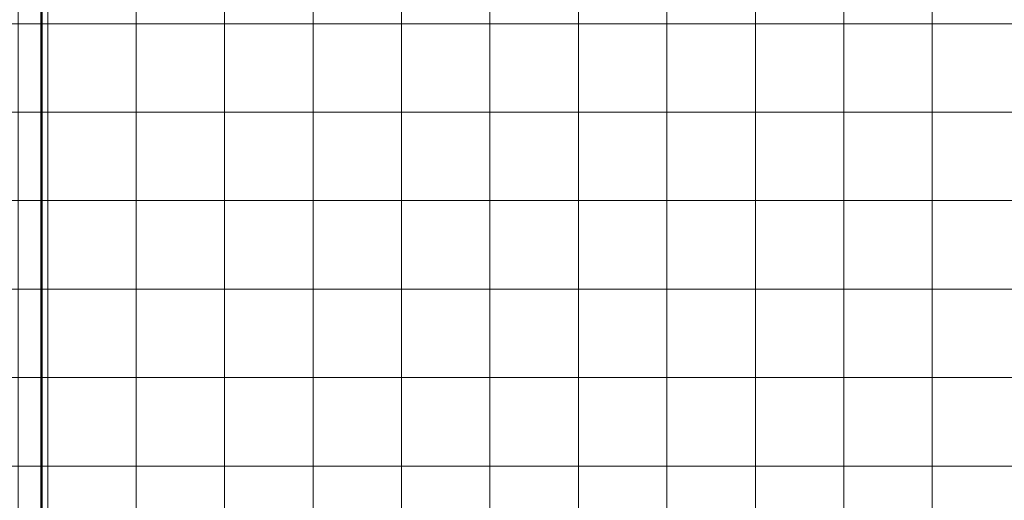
# Model space of a CAD drawing. Header units: millimetres. Extents: x -281 to 145437, y -16481 to 78869.
# Tile 251 of 656: x 20756 to 24095, y 59311 to 60941. Entities that reach past the tile are written whole.
import ezdxf

# ---------------------------------------------------------------- set-up
doc = ezdxf.new("R2010")
doc.units = ezdxf.units.MM
doc.layers.add('Primary Contours', color=210, linetype='Continuous', lineweight=50)
doc.layers.add('Surface Pattern', color=7, linetype='Continuous', lineweight=5)

msp = doc.modelspace()

# ---------------------------------------------------------------- hatches: boundary and pattern name
at = {"layer": 'Surface Pattern'}
h = msp.add_hatch(dxfattribs=at)
h.set_pattern_fill('FP_265', color=254, style=0, pattern_type=2)
h.set_pattern_definition([(0, (19851, 10527.02), (0, 300), []), (90, (19851, 10527.02), (-299.995, 2e-14), [])])
h.paths.add_polyline_path([(9137, 57377), (19185, 57377), (19185, 63050), (9137, 63050), (9137, 58569.8)])
h.paths.add_polyline_path([(20185, 57377), (20830, 57377), (20830, 63050), (20185, 63050), (20185, 58569.8)])
h = msp.add_hatch(dxfattribs=at)
h.set_pattern_fill('FP_27', color=254, style=0, pattern_type=2)
h.set_pattern_definition([(0, (16950.68, 10527.02), (0, 300), []), (90, (16950.68, 10527.02), (-300, 2e-14), [])])
h.paths.add_polyline_path([(32977, 57377), (33057, 57377), (33057, 63050), (31900, 63050), (31900, 62375), (31550, 62375), (31550, 58975), (32225, 58975), (32225, 57377), (32826.4, 57377)])
h.paths.add_polyline_path([(30375, 57377), (30375, 57800), (26225, 57800), (26225, 57377), (29951.7, 57377)])
h.paths.add_polyline_path([(24375, 57377), (24375, 58975), (25050, 58975), (25050, 62375), (24700, 62375), (24700, 63050), (20830, 63050), (20830, 57377), (24202.3, 57377)])
h.paths.add_polyline_path([(27077, 58300), (30375, 58300), (30375, 58975), (31050, 58975), (31050, 62375), (30700, 62375), (30700, 63050), (25900, 63050), (25900, 62375), (25550, 62375), (25550, 58975), (26225, 58975), (26225, 58300)])

# ---------------------------------------------------------------- linework, layer by layer
at = {"layer": 'Primary Contours', "color": 133}
msp.add_line((20830, 57377), (20830, 63050), dxfattribs=at)

doc.saveas('drawing.dxf')
